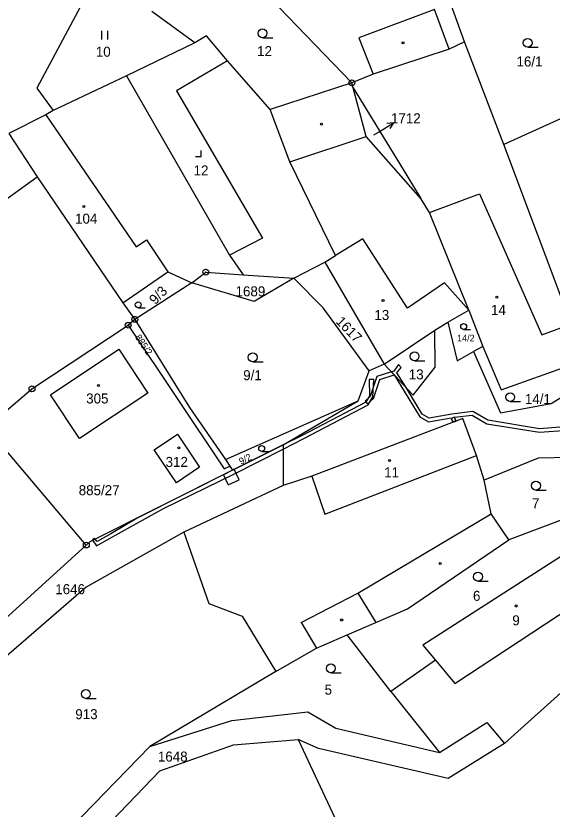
# Model space of a CAD drawing. Extents: x -680203 to -673936, y -1102717 to -1093650.
# Drawn here: x -676963.5 to -676872.3, y -1101205.2 to -1101070.4 of the extents above; entities that cross this region are included whole.
import ezdxf

# ---------------------------------------------------------------- set-up
doc = ezdxf.new("R2010")
doc.units = 0
for name, color, linetype in [('SOxx02xx_Koleje_param další_Popis10', 7, 'Continuous'), ('SOxx02xx_Staničení_Popis10', 7, 'Continuous'), ('SOxxxxxx_Koleje_hlavní_body_Popis10', 7, 'Continuous'), ('SOxxxxxx_Koleje_LN_parametry_Popis10', 7, 'Continuous'), ('SOxxxxxx_Koleje_param další_Popis10', 7, 'Continuous'), ('SOxxxxxx_Osa_bod_P', 7, 'Continuous'), ('SOxxxxxx_Staničení_Popis10', 7, 'Continuous'), ('x_prac', 7, 'Continuous')]:
    doc.layers.add(name, color=color, linetype=linetype)

msp = doc.modelspace()

# ---------------------------------------------------------------- linework, layer by layer
at = {"layer": 'SOxx02xx_Koleje_param další_Popis10'}
for centre, radius in [((-676906.34, -1101081.73), 0.5), ((-676906.34, -1101081.73), 0.0303), ((-676931.21, -1101113.91), 0.5), ((-676931.21, -1101113.91), 0.0303), ((-676943.27, -1101121.93), 0.5), ((-676944.41, -1101122.92), 0.5), ((-676944.41, -1101122.92), 0.0303), ((-676943.27, -1101121.93), 0.0303), ((-676960.77, -1101133.73), 0.5), ((-676960.77, -1101133.73), 0.0303), ((-676951.53, -1101160.29), 0.5), ((-676951.53, -1101160.29), 0.0303)]:
    msp.add_circle(centre, radius, dxfattribs=at)
at = {"layer": 'SOxx02xx_Staničení_Popis10'}
for p, q in [((-676901.84, -1101090.11), (-676899.27, -1101088.56)), ((-676899.27, -1101088.56), (-676900.38, -1101088.65)), ((-676899.27, -1101088.56), (-676899.87, -1101089.51)), ((-676902.63, -1101090.58), (-676901.84, -1101090.11))]:
    msp.add_line(p, q, dxfattribs=at)
at = {"layer": 'SOxxxxxx_Koleje_hlavní_body_Popis10'}
for p, q in [((-676948.88, -1101074.39), (-676948.88, -1101072.89)), ((-676947.88, -1101074.39), (-676947.88, -1101072.89)), ((-676921.56, -1101074.07), (-676919.81, -1101074.07)), ((-676876.44, -1101075.69), (-676874.69, -1101075.69)), ((-676931.97, -1101094.24), (-676931.97, -1101093.24)), ((-676932.97, -1101094.24), (-676931.97, -1101094.24)), ((-676942.7, -1101119.96), (-676941.52, -1101119.96)), ((-676887.33, -1101123.65), (-676886.16, -1101123.65)), ((-676923.22, -1101129.14), (-676921.47, -1101129.14)), ((-676895.69, -1101128.96), (-676893.94, -1101128.96)), ((-676879.41, -1101135.9), (-676877.66, -1101135.9)), ((-676921.69, -1101144.39), (-676920.51, -1101144.39)), ((-676875.04, -1101150.94), (-676873.29, -1101150.94)), ((-676884.9, -1101166.42), (-676883.15, -1101166.42)), ((-676909.94, -1101182), (-676908.19, -1101182)), ((-676951.6, -1101186.35), (-676949.85, -1101186.35))]:
    msp.add_line(p, q, dxfattribs=at)
for centre, radius in [((-676921.56, -1101073.32), 0.75), ((-676876.44, -1101074.94), 0.75), ((-676942.7, -1101119.46), 0.502), ((-676887.34, -1101123.15), 0.502), ((-676923.22, -1101128.39), 0.75), ((-676895.69, -1101128.21), 0.75), ((-676879.41, -1101135.15), 0.75), ((-676921.69, -1101143.89), 0.502), ((-676875.04, -1101150.19), 0.75), ((-676884.9, -1101165.67), 0.75), ((-676909.94, -1101181.25), 0.75), ((-676951.6, -1101185.6), 0.75)]:
    msp.add_circle(centre, radius, dxfattribs=at)
at = {"layer": 'SOxxxxxx_Koleje_LN_parametry_Popis10'}
for points in [[(-676897.97, -1101130.09), (-676898.4, -1101129.63), (-676899.22, -1101130.74), (-676899.62, -1101130.87), (-676899.17, -1101131.36), (-676897.13, -1101133.54), (-676898.68, -1101131.02)], [(-676899.17, -1101131.36), (-676899.62, -1101130.87), (-676902.08, -1101131.66), (-676903.22, -1101135.06), (-676904.08, -1101135.86), (-676903.68, -1101136.3), (-676902.7, -1101135.4), (-676901.6, -1101132.14)], [(-676950.02, -1101159.3), (-676950.43, -1101159.51), (-676949.8, -1101160.43), (-676947.06, -1101158.89), (-676938.39, -1101154.08), (-676926.32, -1101148.17), (-676918.05, -1101143.99), (-676914.5, -1101142.19), (-676903.57, -1101136.44), (-676902.76, -1101135.11), (-676902.6, -1101132.15), (-676903.41, -1101132.13), (-676903.34, -1101134.92), (-676903.99, -1101135.98), (-676914.78, -1101141.65), (-676918.05, -1101143.28), (-676926.65, -1101147.55), (-676942.89, -1101155.72), (-676947.36, -1101158.37), (-676949.66, -1101159.67)], [(-676889.17, -1101139.43), (-676888.61, -1101139.22), (-676888.93, -1101138.56), (-676889.47, -1101138.82)], [(-676928.2, -1101148.33), (-676927.38, -1101150.08), (-676925.54, -1101149.22), (-676926.38, -1101147.42), (-676926.65, -1101147.55)], [(-676950.43, -1101159.51), (-676950.02, -1101159.3), (-676950.17, -1101159.15), (-676950.49, -1101159.41)]]:
    msp.add_lwpolyline(points, close=True, dxfattribs=at)
msp.add_lwpolyline([(-676869.58, -1101140.17), (-676874.44, -1101140.53), (-676883.2, -1101139.09), (-676885.75, -1101137.57), (-676889.33, -1101138.02), (-676893.21, -1101138.73), (-676894.38, -1101138.04), (-676897.13, -1101133.54), (-676899.17, -1101131.36), (-676894.82, -1101138.48), (-676893.33, -1101139.37), (-676889.48, -1101138.66), (-676889.26, -1101139.34), (-676888.69, -1101139.15), (-676888.88, -1101138.57), (-676885.87, -1101138.19), (-676883.4, -1101139.67), (-676874.46, -1101141.13), (-676869.6, -1101140.77)], dxfattribs=at)
at = {"layer": 'SOxxxxxx_Koleje_param další_Popis10'}
for centre in [(-676897.65, -1101074.93), (-676911.53, -1101088.75), (-676951.95, -1101102.77), (-676901.05, -1101118.73), (-676881.69, -1101118.15), (-676949.47, -1101133.19), (-676935.8, -1101143.76), (-676899.95, -1101145.92), (-676891.33, -1101163.43), (-676878.4, -1101170.64), (-676908.09, -1101173.02)]:
    msp.add_circle(centre, 0.175, dxfattribs=at)
at = {"layer": 'SOxxxxxx_Staničení_Popis10'}
for p, q in [((-676889.79, -1101076.02), (-676902.74, -1101080.28)), ((-676927.51, -1101077.97), (-676936.17, -1101083.12)), ((-676936.17, -1101083.12), (-676921.53, -1101108.12)), ((-676958.41, -1101087.15), (-676943.07, -1101109.59)), ((-676916.89, -1101095.16), (-676903.94, -1101090.83)), ((-676893.17, -1101103.76), (-676884.62, -1101100.6)), ((-676884.62, -1101100.6), (-676874.01, -1101124.59)), ((-676921.53, -1101108.12), (-676927.16, -1101111.03)), ((-676943.07, -1101109.59), (-676941.31, -1101108.4)), ((-676941.31, -1101108.4), (-676937.67, -1101113.85)), ((-676904.48, -1101108.23), (-676909.16, -1101111.06)), ((-676896.9, -1101120.03), (-676904.48, -1101108.23)), ((-676890.61, -1101115.7), (-676896.9, -1101120.03)), ((-676886.43, -1101120.39), (-676890.61, -1101115.7)), ((-676874.01, -1101124.59), (-676869.06, -1101122.71)), ((-676910.93, -1101155.04), (-676885.15, -1101145.05)), ((-676913.18, -1101148.56), (-676910.93, -1101155.04)), ((-676905.36, -1101168.49), (-676882.63, -1101155.01)), ((-676888.86, -1101183.83), (-676860.83, -1101165.4)), ((-676914.99, -1101173.47), (-676905.36, -1101168.49)), ((-676905.36, -1101168.49), (-676902.26, -1101173.45)), ((-676914.99, -1101173.47), (-676912.38, -1101177.82)), ((-676892.15, -1101179.88), (-676888.86, -1101183.83))]:
    msp.add_line(p, q, dxfattribs=at)
at = {"layer": 'x_prac'}
for p, q in [((-676906.34, -1101081.73), (-676927.61, -1101059.66)), ((-676887.18, -1101074.76), (-676889.68, -1101067.83)), ((-676933.07, -1101074.95), (-676940.38, -1101069.62)), ((-676933.07, -1101074.95), (-676944.7, -1101080.52)), ((-676880.48, -1101092.2), (-676887.18, -1101074.76)), ((-676944.7, -1101080.52), (-676957.14, -1101086.42)), ((-676906.34, -1101081.73), (-676920.23, -1101086.25)), ((-676906.11, -1101082.6), (-676906.34, -1101081.73)), ((-676864.56, -1101084.97), (-676880.48, -1101092.2)), ((-676973.8, -1101107.76), (-676959.91, -1101097.72)), ((-676959.91, -1101097.72), (-676945.34, -1101119.14)), ((-676916.24, -1101114.93), (-676910.95, -1101112.21)), ((-676910.95, -1101112.21), (-676900.85, -1101129.56)), ((-676924.87, -1101114.34), (-676916.24, -1101114.93)), ((-676933.57, -1101115.73), (-676943.27, -1101121.93)), ((-676945.34, -1101119.14), (-676943.27, -1101121.93)), ((-676890.02, -1101122.41), (-676886.43, -1101120.39)), ((-676886.43, -1101120.39), (-676884.05, -1101126.52)), ((-676943.27, -1101121.93), (-676944.41, -1101122.92)), ((-676892.22, -1101123.78), (-676890.02, -1101122.41)), ((-676900.85, -1101129.56), (-676892.22, -1101123.78)), ((-676884.05, -1101126.52), (-676885.65, -1101127.37)), ((-676900.85, -1101129.56), (-676903.41, -1101130.67)), ((-676905.3, -1101135.8), (-676903.41, -1101130.67)), ((-676927.85, -1101145.75), (-676905.3, -1101135.8)), ((-676918.05, -1101143.28), (-676905.3, -1101135.8)), ((-676951.53, -1101160.29), (-676968.5, -1101140.29)), ((-676926.65, -1101147.55), (-676918.05, -1101143.28)), ((-676918.05, -1101143.28), (-676918.05, -1101150.15)), ((-676927.85, -1101145.75), (-676927.09, -1101146.9)), ((-676927.09, -1101146.9), (-676926.65, -1101147.55)), ((-676918.05, -1101150.15), (-676934.92, -1101158.11)), ((-676860.95, -1101152.32), (-676879.65, -1101159.4)), ((-676951.53, -1101160.29), (-676971.21, -1101178.14)), ((-676899.74, -1101185.18), (-676907.17, -1101175.57)), ((-676880.41, -1101194.02), (-676860.75, -1101176.32)), ((-676919.29, -1101181.77), (-676940.71, -1101194.54)), ((-676899.74, -1101185.18), (-676891.44, -1101195.53)), ((-676915.49, -1101193.33), (-676896.81, -1101233.31)), ((-676965.4, -1101219.82), (-676940.71, -1101194.54))]:
    msp.add_line(p, q, dxfattribs=at)
for points in [[(-676949.91, -1101063.84), (-676959.92, -1101082.63), (-676957.14, -1101086.42)], [(-676887.18, -1101074.76), (-676889.79, -1101076.02), (-676892.32, -1101069.27), (-676905.19, -1101074.1), (-676902.74, -1101080.28), (-676906.34, -1101081.73)], [(-676920.23, -1101086.25), (-676927.51, -1101077.97), (-676931.08, -1101073.76), (-676933.07, -1101074.95)], [(-676944.7, -1101080.52), (-676927.16, -1101111.03), (-676924.87, -1101114.34)], [(-676894.64, -1101101.41), (-676903.94, -1101090.83), (-676906.11, -1101082.6)], [(-676906.11, -1101082.6), (-676896.99, -1101097.48), (-676895.68, -1101099.65), (-676894.64, -1101101.41)], [(-676957.14, -1101086.42), (-676958.41, -1101087.15), (-676964.73, -1101090.37), (-676959.91, -1101097.72)], [(-676910.95, -1101112.21), (-676909.16, -1101111.06), (-676916.89, -1101095.16), (-676920.23, -1101086.25)], [(-676866.56, -1101129), (-676869.06, -1101122.71), (-676880.48, -1101092.2)], [(-676886.43, -1101120.39), (-676893.17, -1101103.76), (-676894.64, -1101101.41)], [(-676945.34, -1101119.14), (-676937.67, -1101113.85), (-676933.57, -1101115.73)], [(-676933.57, -1101115.73), (-676931.21, -1101113.91), (-676924.87, -1101114.34)], [(-676916.24, -1101114.93), (-676922.98, -1101118.91), (-676933.57, -1101115.73)], [(-676903.41, -1101130.67), (-676911.22, -1101119.97), (-676916.24, -1101114.93)], [(-676968.5, -1101140.29), (-676960.77, -1101133.73), (-676944.41, -1101122.92)], [(-676944.41, -1101122.92), (-676928.08, -1101147.31), (-676927.09, -1101146.9)], [(-676943.27, -1101121.93), (-676933.98, -1101136.9), (-676927.85, -1101145.75)], [(-676890.02, -1101122.41), (-676888.42, -1101128.97), (-676885.65, -1101127.37)], [(-676900.85, -1101129.56), (-676895.95, -1101134.81), (-676892.16, -1101130.07), (-676892.22, -1101123.78)], [(-676941.06, -1101134.48), (-676952.69, -1101142.17), (-676957.62, -1101134.74), (-676946, -1101127.02), (-676941.06, -1101134.48)], [(-676884.05, -1101126.52), (-676880.94, -1101133.91), (-676868.88, -1101129.63)], [(-676885.65, -1101127.37), (-676881.05, -1101137.84), (-676872.45, -1101136.26), (-676868.62, -1101133.83), (-676868.88, -1101129.63)], [(-676883.85, -1101149.24), (-676885.15, -1101145.05), (-676887.49, -1101138.79), (-676913.18, -1101148.56), (-676918.05, -1101150.15)], [(-676939.98, -1101144.13), (-676936.04, -1101141.47), (-676932.26, -1101147.06), (-676936.2, -1101149.72), (-676939.98, -1101144.13)], [(-676860.95, -1101152.32), (-676866.57, -1101145.34), (-676874.65, -1101145.5), (-676883.85, -1101149.24)], [(-676926.65, -1101147.55), (-676950.95, -1101159.77), (-676951.53, -1101160.29)], [(-676879.65, -1101159.4), (-676882.63, -1101155.01), (-676883.85, -1101149.24)], [(-676934.92, -1101158.11), (-676951.57, -1101167.45), (-676974.13, -1101186.92), (-676983.52, -1101200.85)], [(-676934.92, -1101158.11), (-676930.67, -1101170.22), (-676925, -1101172.4), (-676919.29, -1101181.77)], [(-676907.17, -1101175.57), (-676902.26, -1101173.45), (-676896.88, -1101171.13), (-676879.65, -1101159.4)], [(-676854.15, -1101160.95), (-676860.83, -1101165.4), (-676865.33, -1101158.71), (-676894.27, -1101177.31), (-676892.15, -1101179.88), (-676899.74, -1101185.18)], [(-676919.29, -1101181.77), (-676912.51, -1101177.87), (-676912.38, -1101177.82), (-676907.17, -1101175.57)], [(-676940.71, -1101194.54), (-676926.77, -1101190.09), (-676913.86, -1101188.65), (-676909.07, -1101191.41), (-676891.44, -1101195.53)], [(-676891.44, -1101195.53), (-676883.38, -1101190.46), (-676880.41, -1101194.02)], [(-676962.26, -1101222.86), (-676939.04, -1101198.67), (-676926.49, -1101194.25), (-676915.49, -1101193.33)], [(-676880.41, -1101194.02), (-676889.99, -1101199.94), (-676912.01, -1101194.89), (-676915.49, -1101193.33)]]:
    msp.add_lwpolyline(points, dxfattribs=at)

# ---------------------------------------------------------------- texts
at = {"layer": 'SOxxxxxx_Osa_bod_P'}
for s, height, p in [('10', 1.7, (-676949.91, -1101077.3)), ('12', 1.7, (-676922.47, -1101077.2)), ('16/1', 1.7, (-676878.35, -1101078.96)), ('1712', 1.7, (-676899.7, -1101088.61)), ('12', 1.7, (-676933.28, -1101097.47)), ('104', 1.7, (-676953.44, -1101105.67)), ('1689', 1.7, (-676926.14, -1101118.02)), ('14', 1.7, (-676882.68, -1101121.18)), ('13', 1.7, (-676902.52, -1101122.04)), ('14/2', 1.14, (-676888.45, -1101125.69)), ('9/1', 1.7, (-676924.84, -1101132.27)), ('13', 1.7, (-676896.67, -1101132.14)), ('305', 1.7, (-676951.55, -1101136.23)), ('14/1', 1.7, (-676876.92, -1101136.32)), ('312', 1.7, (-676938.04, -1101147.01)), ('11', 1.7, (-676900.86, -1101148.78)), ('885/27', 1.7, (-676952.82, -1101151.82)), ('7', 1.7, (-676875.72, -1101154.05)), ('1646', 1.7, (-676956.81, -1101168.64)), ('6', 1.7, (-676885.75, -1101169.77)), ('9', 1.7, (-676879.06, -1101173.93)), ('5', 1.7, (-676910.99, -1101185.72)), ('913', 1.7, (-676953.4, -1101189.88)), ('1648', 1.7, (-676939.35, -1101197.09))]:
    msp.add_text(s, height=height, dxfattribs=at).set_placement(p)
for s, height, rotation, p in [('9/3', 1.7, 46, (-676939.8, -1101119.55)), ('1617', 1.7, 314, (-676909.21, -1101122.41)), ('885/2', 1.14, 304, (-676943.3, -1101124.98)), ('9/2', 1.14, 26, (-676925.21, -1101146.66))]:
    msp.add_text(s, height=height, rotation=rotation, dxfattribs=at).set_placement(p)

doc.saveas('drawing.dxf')
